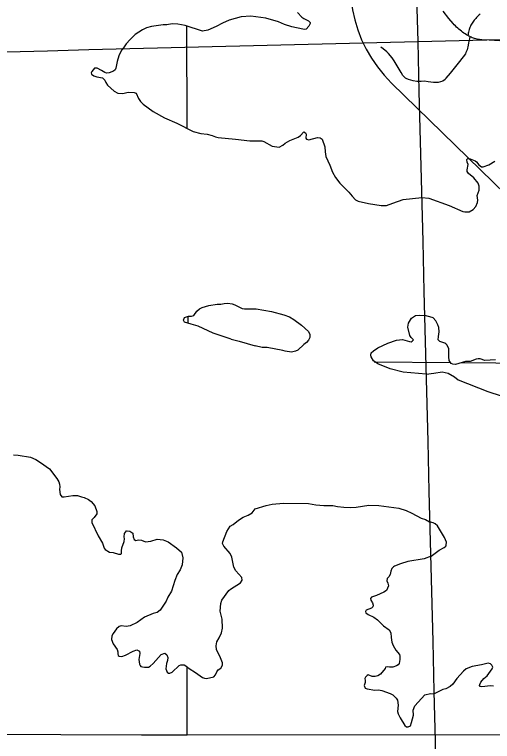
# Model space of a CAD drawing. Extents: x -19 to 366, y -4 to 359.
# Drawn here: x 140.926 to 142.214, y 198.019 to 199.977 of the extents above; entities that cross this region are included whole.
import ezdxf

# ---------------------------------------------------------------- set-up
doc = ezdxf.new("R2010")
doc.units = 0
for name, color, linetype in [('Level 19', 7, 'Continuous'), ('R_Axis Annot', 7, 'Continuous'), ('R_Border Prem', 7, 'Continuous'), ('R_ROW', 7, 'Continuous'), ('Sheet Fence', 7, 'Continuous'), ('T_Indications', 7, 'Continuous')]:
    doc.layers.add(name, color=color, linetype=linetype)

msp = doc.modelspace()

# ---------------------------------------------------------------- linework, layer by layer
at = {"layer": 'Level 19'}
for points in [[(141.9421, 199.7919), (142.7302, 199.0246)], [(140.832, 198.0381), (141.2682, 198.0367), (141.3911, 198.0367), (142.2686, 198.037), (142.3905, 198.0371), (143.0424, 198.0373), (143.2702, 198.0389), (143.3853, 198.0391), (145.2764, 198.0419)]]:
    msp.add_lwpolyline(points, dxfattribs=at)
msp.add_arc((142.1984, 200.0551), 0.3674, 83.9046, 225.7635, dxfattribs=at)
at = {"layer": 'R_Axis Annot'}
for points in [[(141.3895, 199.9464), (141.3905, 199.6703)], [(141.3925, 199.1638), (141.3926, 199.1457)], [(141.8952, 199.0415), (142.1009, 199.0394)], [(142.1313, 199.0391), (142.4068, 199.0363)], [(141.3911, 198.0367), (141.3914, 198.219)]]:
    msp.add_lwpolyline(points, dxfattribs=at)
at = {"layer": 'R_Border Prem'}
for points in [[(141.703, 199.937), (141.6728, 199.9434), (141.6535, 199.9495), (141.6369, 199.9567), (141.6036, 199.9669), (141.5628, 199.9726), (141.5371, 199.9703), (141.5046, 199.9612), (141.4868, 199.9536), (141.4694, 199.9441), (141.4464, 199.935), (141.4324, 199.932), (141.3859, 199.9471), (141.3662, 199.9509), (141.3511, 199.9513), (141.336, 199.949), (141.3269, 199.9486), (141.2948, 199.9441), (141.2815, 199.941), (141.2706, 199.9357), (141.2513, 199.9228), (141.2377, 199.9091), (141.2264, 199.8978), (141.2196, 199.8868)], [(141.6882, 199.9821), (141.7, 199.9696), (141.706, 199.9658), (141.7181, 199.9598), (141.7227, 199.9556), (141.7231, 199.9526), (141.7193, 199.945), (141.7121, 199.9374), (141.7083, 199.9366), (141.703, 199.937)], [(141.2196, 199.8868), (141.2146, 199.8808), (141.2071, 199.8652), (141.2023, 199.8504), (141.199, 199.8325), (141.1967, 199.8276), (141.1922, 199.8242), (141.1812, 199.8196), (141.1741, 199.8188), (141.1688, 199.8203), (141.1604, 199.826), (141.1483, 199.832), (141.1411, 199.8323), (141.134, 199.8232), (141.1325, 199.8198), (141.1332, 199.816), (141.1397, 199.8118), (141.148, 199.8092), (141.1631, 199.8062), (141.1688, 199.7998), (141.1715, 199.7937), (141.1768, 199.7862), (141.1947, 199.7707), (141.2042, 199.7647), (141.2174, 199.7636), (141.2325, 199.7674), (141.248, 199.7663), (141.2537, 199.7652), (141.2602, 199.7508), (141.2655, 199.7425), (141.2727, 199.735), (141.2993, 199.7153), (141.33, 199.6984), (141.3633, 199.6841), (141.4073, 199.6619), (141.4277, 199.6566), (141.4447, 199.6548), (141.4587, 199.6511), (141.4671, 199.6469), (141.4746, 199.6451), (141.5212, 199.6414), (141.5601, 199.6363), (141.5926, 199.6368), (141.5979, 199.6349), (141.6203, 199.6221), (141.6392, 199.6191), (141.6494, 199.6249), (141.6554, 199.6302), (141.6679, 199.6371), (141.6902, 199.6463), (141.6969, 199.6512), (141.706, 199.6611), (141.7098, 199.6581), (141.7117, 199.6543), (141.7113, 199.6433), (141.7125, 199.6414), (141.7189, 199.6388), (141.7427, 199.6453), (141.7499, 199.645), (141.7548, 199.6412), (141.7621, 199.62), (141.7629, 199.6071)], [(141.7629, 199.6071), (141.7652, 199.5942), (141.7759, 199.5707), (141.7832, 199.5521), (141.7908, 199.5374), (141.8022, 199.5226), (141.8265, 199.4984), (141.8356, 199.4871), (141.8451, 199.478), (141.8516, 199.4743), (141.8803, 199.4675), (141.9144, 199.462), (141.9288, 199.462), (141.9454, 199.4689), (141.9733, 199.4789), (142.0236, 199.4836)], [(142.0236, 199.4836), (142.0421, 199.4822), (142.0977, 199.4622), (142.1342, 199.4464), (142.1399, 199.4453), (142.1514, 199.4455), (142.1618, 199.4513), (142.1696, 199.4594), (142.1736, 199.4703), (142.1743, 199.4769), (142.173, 199.4889), (142.1783, 199.5035), (142.1779, 199.5147), (142.1754, 199.5223), (142.164, 199.5368), (142.1496, 199.5487), (142.1461, 199.5542), (142.1456, 199.5583), (142.1487, 199.5724), (142.1461, 199.5792), (142.1449, 199.5866), (142.1473, 199.5891), (142.1541, 199.5884), (142.1673, 199.5831), (142.1711, 199.5801), (142.1769, 199.5722), (142.1846, 199.5666), (142.1893, 199.5663), (142.204, 199.572), (142.2202, 199.5817)], [(141.5098, 199.1023), (141.4939, 199.1079), (141.4614, 199.1181), (141.4204, 199.1369), (141.4015, 199.1429), (141.3841, 199.1485), (141.3814, 199.1534), (141.3837, 199.161), (141.3946, 199.1645), (141.4029, 199.1641), (141.409, 199.166), (141.4176, 199.1774), (141.4244, 199.1839), (141.4319, 199.1874), (141.4493, 199.1931), (141.4716, 199.1962), (141.4818, 199.1963), (141.4905, 199.1982), (141.5007, 199.199), (141.5128, 199.1972), (141.52, 199.1945), (141.539, 199.1851), (141.5454, 199.184), (141.5772, 199.1837), (141.6188, 199.1767), (141.6513, 199.1681), (141.6669, 199.1625), (141.6786, 199.1553), (141.6991, 199.1402), (141.7181, 199.1232), (141.7215, 199.1145), (141.7215, 199.1069), (141.7186, 199.0993), (141.7129, 199.0932), (141.7054, 199.0875), (141.6892, 199.0726), (141.6835, 199.0696), (141.6726, 199.0676), (141.6555, 199.0695), (141.6487, 199.0713), (141.6067, 199.0795), (141.5935, 199.0802), (141.5746, 199.0843)], [(142.035, 199.0083), (142.015, 199.0101), (141.9734, 199.0138), (141.9386, 199.022), (141.9049, 199.0359), (141.8935, 199.0442), (141.887, 199.0544), (141.8862, 199.0594), (141.8873, 199.0654), (141.893, 199.0711), (141.9051, 199.0788), (141.9318, 199.0918), (141.9556, 199.0998), (141.9719, 199.1018), (141.9904, 199.0958), (141.9946, 199.0954), (141.9976, 199.097), (142.001, 199.1004), (141.9953, 199.1064), (141.9911, 199.1125), (141.9861, 199.1348), (141.9876, 199.1455), (141.9958, 199.1588), (142.0064, 199.166), (142.0174, 199.1668), (142.0317, 199.1661)], [(142.2222, 199.0465), (142.1932, 199.045), (142.1808, 199.049), (142.1755, 199.0497), (142.1704, 199.0488), (142.1541, 199.0422), (142.1414, 199.042), (142.1144, 199.0342), (142.107, 199.0347), (142.1027, 199.0367), (142.0972, 199.045), (142.0963, 199.0551), (142.0962, 199.0758), (142.0915, 199.0863), (142.0886, 199.0897), (142.0856, 199.0916), (142.0719, 199.0963), (142.0678, 199.1004), (142.0683, 199.1094), (142.0702, 199.1217), (142.0694, 199.1337), (142.0667, 199.1409), (142.0612, 199.1516), (142.0539, 199.1595), (142.0512, 199.161), (142.0317, 199.1661)], [(141.5098, 199.1023), (141.5311, 199.0973), (141.5746, 199.0843)], [(142.035, 199.0083), (142.0556, 199.0103), (142.0785, 199.0144), (142.0947, 199.0106), (142.1119, 199.0006), (142.1219, 198.9928), (142.2017, 198.9616), (142.2372, 198.9499)], [(140.9232, 198.7905), (140.9353, 198.7898), (140.9686, 198.7842), (140.9837, 198.7778), (140.9958, 198.7703), (141.0201, 198.7529), (141.0403, 198.7268), (141.0452, 198.7181), (141.0475, 198.7121), (141.0479, 198.7045), (141.0468, 198.6973), (141.0488, 198.684), (141.0537, 198.6772), (141.0598, 198.6776), (141.0828, 198.6815), (141.0957, 198.6815), (141.1063, 198.6774), (141.1138, 198.6755), (141.1256, 198.6702), (141.132, 198.665), (141.1419, 198.6532), (141.1473, 198.6377), (141.1473, 198.632), (141.1405, 198.6221), (141.1345, 198.6157), (141.1338, 198.6088), (141.1513, 198.5728), (141.1631, 198.5524), (141.1677, 198.5395), (141.1704, 198.5361), (141.1814, 198.5282), (141.192, 198.5275), (141.206, 198.523), (141.2128, 198.5234), (141.2143, 198.5253), (141.2139, 198.5321), (141.215, 198.5405), (141.221, 198.5568), (141.2224, 198.5648), (141.2217, 198.5701), (141.222, 198.5792), (141.2273, 198.586), (141.2295, 198.5864), (141.2364, 198.5849), (141.2443, 198.5793), (141.2459, 198.5702), (141.2485, 198.5626), (141.2527, 198.5603), (141.2603, 198.5619), (141.2682, 198.5604), (141.2792, 198.5563), (141.2932, 198.5582), (141.3102, 198.5632), (141.3264, 198.5618), (141.3397, 198.5561), (141.3625, 198.5399), (141.3757, 198.5286), (141.3796, 198.513), (141.3778, 198.4944), (141.3725, 198.4807), (141.3646, 198.4686), (141.3575, 198.4519), (141.3493, 198.4234)], [(141.4863, 198.3237), (141.4858, 198.3484), (141.4804, 198.3696), (141.4822, 198.3905), (141.4844, 198.3996), (141.5036, 198.4255), (141.5077, 198.4289), (141.5345, 198.4457), (141.5394, 198.4529), (141.5386, 198.4601), (141.5223, 198.4779), (141.5169, 198.4885), (141.5115, 198.5147), (141.5073, 198.5245), (141.4899, 198.5449), (141.4868, 198.5514), (141.4872, 198.5559), (141.4984, 198.584), (141.5074, 198.5981), (141.5153, 198.6031), (141.5293, 198.6149), (141.5417, 198.6225), (141.5557, 198.6286), (141.5662, 198.6347), (141.5745, 198.645), (141.604, 198.6546), (141.6202, 198.6577), (141.6512, 198.6609), (141.7185, 198.6596), (141.7382, 198.6563), (141.7594, 198.6545), (141.784, 198.6545), (141.7961, 198.6516), (141.8135, 198.6493), (141.8305, 198.649), (141.8467, 198.6499), (141.8804, 198.6549), (141.908, 198.6543), (141.9617, 198.6473), (141.9818, 198.6405), (141.9965, 198.6334), (142.0216, 198.6198), (142.0337, 198.6168), (142.0447, 198.61)], [(142.0488, 198.5178), (142.0702, 198.5343), (142.0838, 198.5411), (142.0884, 198.5451), (142.0895, 198.5472), (142.0899, 198.555), (142.0848, 198.5683), (142.0659, 198.5994), (142.0593, 198.6046), (142.0538, 198.6074), (142.0447, 198.61)], [(142.0488, 198.5178), (142.03, 198.5109), (141.9861, 198.5032), (141.9665, 198.4974), (141.9503, 198.4909), (141.9469, 198.4886), (141.9431, 198.4844), (141.9401, 198.4776), (141.9379, 198.4681), (141.9349, 198.4616), (141.93, 198.4575), (141.9289, 198.4514), (141.9319, 198.4449), (141.9338, 198.4374), (141.9282, 198.4252), (141.9214, 198.4206), (141.9014, 198.4118), (141.8878, 198.4076), (141.8856, 198.4034), (141.8864, 198.3992), (141.8906, 198.3924), (141.8928, 198.386), (141.8917, 198.3811), (141.888, 198.3776), (141.8732, 198.3719), (141.8717, 198.3688), (141.8729, 198.365), (141.879, 198.3609), (141.8945, 198.3537), (141.9044, 198.3458), (141.9203, 198.3299), (141.9355, 198.319), (141.9404, 198.3114), (141.9412, 198.2985), (141.9432, 198.2864), (141.9462, 198.2769), (141.9535, 198.2641), (141.963, 198.2531), (141.9641, 198.2482), (141.9642, 198.2391), (141.9623, 198.2288), (141.9601, 198.2254), (141.9555, 198.222), (141.9457, 198.2189), (141.9363, 198.2185), (141.931, 198.22), (141.9261, 198.2184), (141.9249, 198.2154), (141.9118, 198.2002), (141.9046, 198.1956), (141.8982, 198.1937), (141.8899, 198.194), (141.8789, 198.1978), (141.8759, 198.1966), (141.8714, 198.192), (141.8699, 198.1886), (141.871, 198.1829), (141.8707, 198.1772), (141.868, 198.1693), (141.8707, 198.1625), (141.8764, 198.1602), (141.8972, 198.1565), (141.907, 198.1577), (141.9157, 198.1562), (141.9381, 198.1479), (141.9453, 198.1438), (141.9548, 198.1351), (141.9582, 198.1298), (141.9594, 198.1165), (141.9583, 198.0994), (141.9599, 198.093), (141.9648, 198.0824), (141.9782, 198.0616)], [(141.3493, 198.4234), (141.3388, 198.4074), (141.3343, 198.3968), (141.3182, 198.372), (141.3106, 198.3659), (141.2993, 198.3629), (141.2763, 198.3537), (141.2567, 198.3392), (141.2378, 198.3296), (141.2265, 198.3284), (141.2136, 198.3299), (141.2083, 198.3284), (141.2008, 198.3223), (141.1918, 198.3097), (141.188, 198.3029), (141.1869, 198.2934), (141.1919, 198.2816), (141.2022, 198.2661), (141.2041, 198.2601), (141.2041, 198.2548), (141.2052, 198.2502), (141.2083, 198.2479), (141.2155, 198.2476), (141.2245, 198.2507), (141.246, 198.2617), (141.2555, 198.2652), (141.263, 198.2614), (141.2638, 198.2557), (141.2612, 198.2398), (141.2624, 198.2269), (141.2643, 198.2231), (141.2666, 198.2208), (141.2704, 198.2193), (141.2761, 198.2186), (141.2867, 198.2183), (141.2912, 198.2213), (141.2991, 198.2289), (141.3213, 198.2525), (141.3311, 198.256), (141.3364, 198.2522), (141.3391, 198.245), (141.3384, 198.2371), (141.335, 198.2287), (141.3332, 198.2139), (141.3374, 198.2048), (141.3404, 198.2025), (141.3446, 198.2026), (141.3506, 198.2049), (141.3695, 198.2228), (141.3744, 198.2247), (141.3827, 198.2247), (141.3872, 198.2224), (141.3963, 198.2149), (141.4138, 198.2043), (141.4327, 198.1911), (141.438, 198.1889), (141.4437, 198.1885), (141.4634, 198.1931), (141.4679, 198.1977), (141.4709, 198.2065), (141.475, 198.2114), (141.4822, 198.2164), (141.4867, 198.224), (141.4863, 198.2304), (141.4813, 198.2437), (141.4702, 198.266), (141.4691, 198.2762), (141.4709, 198.2865), (141.4777, 198.2979), (141.4837, 198.3108), (141.4863, 198.3237)], [(142.2171, 198.1676), (142.2091, 198.1683), (142.185, 198.1655), (142.1805, 198.167), (142.1791, 198.169), (142.1795, 198.1717), (142.1828, 198.1782), (142.1908, 198.1883), (142.1996, 198.1957), (142.2135, 198.2145), (142.215, 198.2187), (142.2126, 198.2245), (142.2088, 198.2275), (142.2025, 198.2293), (142.184, 198.2249), (142.1589, 198.2204), (142.1428, 198.2143), (142.1355, 198.2083), (142.1182, 198.1881), (142.107, 198.1726), (142.1001, 198.1666), (142.0882, 198.1604), (142.0805, 198.1586), (142.0568, 198.1472)], [(141.9782, 198.0616), (141.9823, 198.0582), (141.9872, 198.0578), (141.9933, 198.0605), (141.9955, 198.0696), (142.0015, 198.0897), (142.0003, 198.1026), (142.0048, 198.1148), (142.0315, 198.1441), (142.0466, 198.1476), (142.0568, 198.1472)]]:
    msp.add_lwpolyline(points, dxfattribs=at)
at = {"layer": 'R_ROW'}
for points in [[(142.1478, 199.9201), (142.1441, 199.9223), (142.1406, 199.9246), (142.137, 199.927), (142.1335, 199.9294), (142.1301, 199.932), (142.1267, 199.9346), (142.1235, 199.9373), (142.1203, 199.9402), (142.1171, 199.943), (142.1141, 199.946), (142.1111, 199.9491), (142.1082, 199.9522), (142.0964, 199.9665), (142.081, 199.9856)], [(142.1806, 199.9777), (142.1781, 199.9756), (142.1757, 199.9735), (142.1734, 199.9713), (142.1712, 199.9689), (142.1692, 199.9665), (142.167, 199.9641), (142.1649, 199.9616), (142.1629, 199.959), (142.1611, 199.9564), (142.1593, 199.9537), (142.1577, 199.9509), (142.1561, 199.948), (142.1547, 199.9451), (142.1534, 199.9421), (142.1522, 199.9391), (142.1512, 199.936), (142.1502, 199.9329), (142.1494, 199.9297), (142.1488, 199.9266), (142.1482, 199.9234), (142.1478, 199.9201)], [(142.2337, 199.9058), (142.2047, 199.9074), (142.1857, 199.9088), (142.1823, 199.9089), (142.179, 199.9093), (142.1757, 199.9098), (142.1725, 199.9104), (142.1692, 199.9111), (142.166, 199.912), (142.1629, 199.913), (142.1597, 199.9142), (142.1566, 199.9155), (142.1529, 199.9173), (142.1507, 199.9185), (142.1478, 199.9201)]]:
    msp.add_lwpolyline(points, dxfattribs=at)
at = {"layer": 'Sheet Fence'}
for points in [[(146.7783, 1.697), (146.5788, 10.3131), (146.3785, 18.9294), (146.1776, 27.5458), (145.9759, 36.1624), (145.7736, 44.7791), (145.5705, 53.396), (145.3668, 62.013), (145.1624, 70.6301), (144.9572, 79.2474), (144.7514, 87.8648), (144.5449, 96.4823), (144.3377, 105.1), (144.1299, 113.7179), (143.9213, 122.3359), (143.712, 130.954), (143.5021, 139.5723), (143.2915, 148.1907), (143.0802, 156.8092), (142.8682, 165.4279), (142.6555, 174.0468), (142.4422, 182.6658), (142.2282, 191.2849), (142.0135, 199.9042), (141.7981, 208.5236), (141.582, 217.1432), (141.3653, 225.7629), (141.1479, 234.3828), (140.9298, 243.0028), (140.711, 251.623), (140.4916, 260.2433), (140.2715, 268.8638), (140.0508, 277.4844), (139.8293, 286.1051), (139.6072, 294.726), (139.3845, 303.3471), (139.161, 311.9683), (138.937, 320.5896), (138.7122, 329.2111), (138.4868, 337.8328), (138.2607, 346.4546)], [(0, 198.1326), (7.1014, 198.137), (14.2028, 198.1503), (21.3042, 198.1724), (28.4055, 198.2034), (35.5068, 198.2433), (42.6081, 198.292), (49.7092, 198.3496), (56.8103, 198.4161), (63.9113, 198.4913), (71.0123, 198.5755), (78.1131, 198.6685), (85.2137, 198.7704), (92.3143, 198.8811), (99.4147, 199.0007), (106.5149, 199.1291), (113.615, 199.2664), (120.7149, 199.4126), (127.8146, 199.5676), (134.9141, 199.7315), (142.0135, 199.9042), (149.1125, 200.0858), (156.2114, 200.2762), (163.31, 200.4755), (170.4084, 200.6837), (177.5065, 200.9007), (184.6043, 201.1265), (191.7018, 201.3612), (198.799, 201.6048), (205.896, 201.8572), (212.9926, 202.1185), (220.0888, 202.3886), (227.1848, 202.6676), (234.2803, 202.9554), (241.3755, 203.2521), (248.4704, 203.5576), (255.5648, 203.872), (262.6589, 204.1952), (269.7525, 204.5273), (276.8457, 204.8682), (283.9385, 205.218), (291.0309, 205.5766), (298.1228, 205.9441), (305.2142, 206.3204), (312.3051, 206.7056), (319.3956, 207.0996), (326.4856, 207.5024), (333.5751, 207.9141), (340.664, 208.3347)], [(0, 189.5162), (7.1121, 189.5206), (14.2243, 189.5339), (21.3364, 189.556), (28.4484, 189.5869), (35.5605, 189.6267), (42.6725, 189.6754), (49.7844, 189.7329), (56.8962, 189.7992), (64.0079, 189.8744), (71.1196, 189.9584), (78.2311, 190.0512), (85.3425, 190.1529), (92.4538, 190.2635), (99.5649, 190.3829), (106.6759, 190.5111), (113.7867, 190.6482), (120.8974, 190.7941), (128.0078, 190.9489), (135.1181, 191.1125), (142.2282, 191.2849), (149.338, 191.4662), (156.4476, 191.6563), (163.5569, 191.8553), (170.666, 192.0631), (177.7749, 192.2798), (184.8835, 192.5053), (191.9917, 192.7396), (199.0997, 192.9828), (206.2074, 193.2348), (213.3147, 193.4956), (220.4218, 193.7653), (227.5285, 194.0438), (234.6348, 194.3312), (241.7408, 194.6274), (248.8464, 194.9324), (255.9516, 195.2463), (263.0564, 195.569), (270.1608, 195.9005), (277.2648, 196.2409), (284.3683, 196.5901), (291.4715, 196.9481), (298.5741, 197.315), (305.6763, 197.6907), (312.7781, 198.0753), (319.8793, 198.4686), (326.9801, 198.8708), (334.0804, 199.2818), (341.1801, 199.7017)]]:
    msp.add_spline(points, degree=3, dxfattribs=at)
at = {"layer": 'T_Indications'}
msp.add_lwpolyline([(142.1529, 199.9173), (142.1518, 199.9117), (142.1516, 199.9079), (142.1498, 199.9009), (142.1481, 199.8946), (142.1455, 199.8817), (142.1426, 199.8746), (142.1411, 199.8711), (142.1349, 199.8632), (142.1219, 199.8456), (142.1004, 199.8184), (142.0885, 199.8051), (142.0862, 199.802), (142.0798, 199.7969), (142.0743, 199.7954), (142.0674, 199.794), (142.055, 199.7941), (142.0404, 199.7957), (142.031, 199.7971), (142.0217, 199.7961), (142.0101, 199.796), (142.0003, 199.7978), (141.9876, 199.8021), (141.9856, 199.8027), (141.9836, 199.8035), (141.9817, 199.8045), (141.9799, 199.8056), (141.9781, 199.8068), (141.9765, 199.8082), (141.9749, 199.8096), (141.9735, 199.8112), (141.9722, 199.8129), (141.9683, 199.8203), (141.9487, 199.852), (141.9434, 199.86), (141.9337, 199.8718), (141.9292, 199.8759), (141.9197, 199.884), (141.9135, 199.8886)], dxfattribs=at)

doc.saveas('drawing.dxf')
